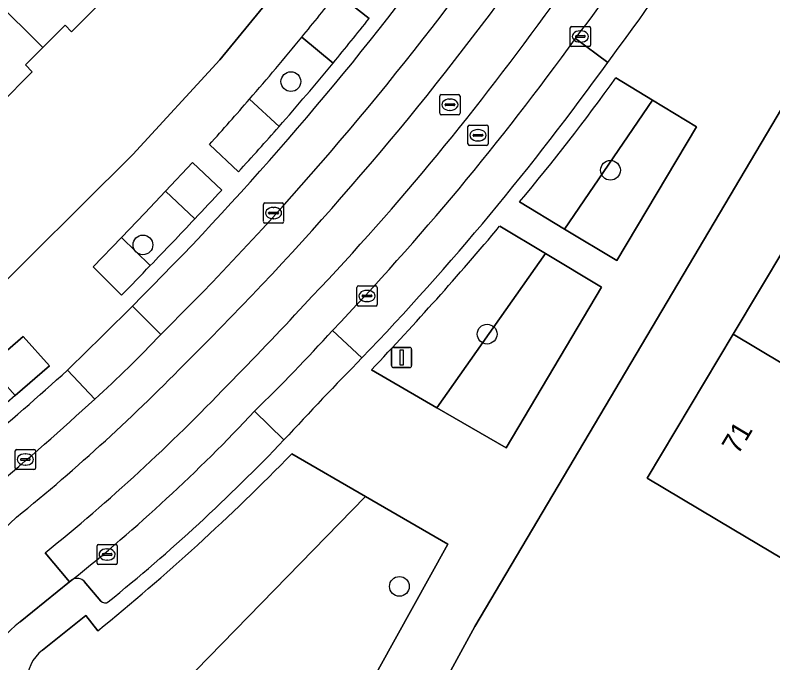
# Model space of a CAD drawing. Extents: x 161354 to 162026, y 386504 to 387460.
# Drawn here: x 161590.96 to 161628.46, y 386849.65 to 386881.71 of the extents above; entities that cross this region are included whole.
import ezdxf

# ---------------------------------------------------------------- set-up
doc = ezdxf.new("R2010")
doc.units = 0
for name, color, linetype in [('IMGEO_Boom', 7, 'Continuous'), ('IMGEO_Erf', 7, 'Continuous'), ('IMGEO_Groenvoorziening', 7, 'Continuous'), ('IMGEO_Kolk', 7, 'Continuous'), ('IMGEO_Lichtmast', 7, 'Continuous'), ('IMGEO_Pand', 7, 'Continuous'), ('IMGEO_Pand_nummerreeks', 7, 'Continuous'), ('IMGEO_Parkeervlak_open', 7, 'Continuous'), ('IMGEO_Rijbaan_lokaal_gesloten', 7, 'Continuous'), ('IMGEO_Rijbaan_lokaal_open', 7, 'Continuous'), ('IMGEO_Rioolput', 7, 'Continuous'), ('IMGEO_Voetpad_open', 7, 'Continuous')]:
    doc.layers.add(name, color=color, linetype=linetype)

msp = doc.modelspace()

# ---------------------------------------------------------------- linework, layer by layer
at = {"layer": 'IMGEO_Boom'}
for centre in [(161604.603, 386878.422), (161620.421, 386874.032), (161597.28, 386870.337), (161614.317, 386865.92), (161609.973, 386853.433)]:
    msp.add_circle(centre, 0.489, dxfattribs=at)
at = {"layer": 'IMGEO_Erf'}
for points in [[(161671.646, 386960.486), (161643.583, 386901.899), (161613.704, 386851.442), (161606.973, 386839.109)], [(161569.609, 386852.318), (161578.702, 386858.612), (161589.161, 386867.257), (161596.783, 386874.819), (161601.088, 386879.5), (161603.425, 386882.36)], [(161595.299, 386882.438), (161593.751, 386880.892), (161593.429, 386881.214), (161592.318, 386880.105), (161591.463, 386879.252), (161591.803, 386878.912), (161590.175, 386877.286), (161589.845, 386877.616), (161588.362, 386876.136), (161586.26, 386874.428), (161581.436, 386870.628), (161577.731, 386867.711), (161573.638, 386864.487), (161570.544, 386868.415)]]:
    msp.add_lwpolyline(points, dxfattribs=at)
msp.add_lwpolyline([(161638.85, 386867.408), (161636.771, 386863.927), (161637.887, 386863.26), (161639.65, 386862.207), (161640.508, 386861.694), (161637.7, 386856.996), (161633.379, 386859.578), (161630.103, 386854.096), (161626.533, 386856.23), (161622.241, 386858.795), (161626.502, 386865.924), (161630.405, 386872.455), (161634.697, 386869.89), (161638.25, 386867.767)], close=True, dxfattribs=at)
at = {"layer": 'IMGEO_Groenvoorziening'}
for points in [[(161608.476, 386881.546), (161606.897, 386882.798)], [(161606.695, 386879.341), (161605.139, 386880.614)], [(161605.139, 386880.614), (161606.695, 386879.341)], [(161622.501, 386877.502), (161620.685, 386878.607)], [(161602.562, 386877.557), (161604.02, 386876.197)], [(161604.02, 386876.197), (161602.562, 386877.557)], [(161615.92, 386872.464), (161618.153, 386871.12), (161622.501, 386877.502)], [(161600.57, 386875.301), (161602.012, 386873.959)], [(161599.736, 386874.415), (161598.4, 386872.996), (161599.846, 386871.623)], [(161601.185, 386873.054), (161599.736, 386874.415)], [(161599.846, 386871.623), (161598.4, 386872.996), (161597.373, 386871.905), (161596.22, 386870.709), (161597.641, 386869.311)], [(161617.2, 386869.907), (161614.937, 386871.262)], [(161596.22, 386870.709), (161594.824, 386869.259), (161596.225, 386867.855)], [(161597.641, 386869.311), (161596.22, 386870.709)], [(161608.589, 386864.153), (161611.83, 386862.274), (161617.2, 386869.907)], [(161608.296, 386857.89), (161604.653, 386860)], [(161592.106, 386847.418), (161595.4, 386844.642), (161608.296, 386857.89)], [(161612.37, 386855.53), (161608.296, 386857.89), (161595.4, 386844.642), (161601.279, 386839.687)], [(161603.88, 386840.185), (161612.37, 386855.53)], [(161595.051, 386851.235), (161594.448, 386851.986), (161592.31, 386850.27)]]:
    msp.add_lwpolyline(points, dxfattribs=at)
for points in [[(161624.678, 386876.178), (161622.501, 386877.502), (161618.153, 386871.12), (161620.743, 386869.56)], [(161619.984, 386868.24), (161617.2, 386869.907), (161611.83, 386862.274), (161615.258, 386860.287)], [(161591.352, 386865.81), (161589.649, 386864.332), (161590.952, 386862.874), (161592.659, 386864.358)]]:
    msp.add_lwpolyline(points, close=True, dxfattribs=at)
for centre, radius, start, end in [((161486.485, 386977.923), 153.453, 320.64443, 321.69126), ((161497.65, 386969.239), 141.324, 320.49727, 321.64643), ((161488.507, 386976.318), 150.872, 319.11045, 320.62889), ((161498.07, 386969.052), 140.882, 318.76852, 320.44741), ((161540.745, 386935.696), 98.232, 319.93212, 324.46787), ((161492.859, 386972.415), 145.027, 317.96167, 319.15069), ((161495.249, 386971.77), 144.794, 317.50569, 318.69552), ((161435.173, 387027.051), 226.44, 316.65433, 317.1502), ((161406.617, 387053.702), 265.5, 316.01225, 316.70172), ((161500.941, 386966.666), 148.65, 316.39958, 320.07374), ((161423.471, 387037.28), 241.969, 315.55748, 316.0384), ((161523.754, 386938.983), 113.062, 309.09477, 315.6868), ((161593.442, 386848.756), 1.891, 126.7741, 183.1106)]:
    msp.add_arc(centre, radius, start, end, dxfattribs=at)
at = {"layer": 'IMGEO_Kolk'}
for p, q in [((161618.432, 386880.227), (161618.432, 386881.079)), ((161618.507, 386881.153), (161619.359, 386881.153)), ((161618.92, 386880.933), (161618.945, 386880.933)), ((161619.433, 386881.079), (161619.433, 386880.227)), ((161618.691, 386880.647), (161618.691, 386880.659)), ((161619.129, 386880.61), (161618.731, 386880.61)), ((161618.734, 386880.696), (161619.132, 386880.696)), ((161619.175, 386880.659), (161619.175, 386880.647)), ((161619.359, 386880.153), (161618.507, 386880.153)), ((161618.943, 386880.373), (161618.918, 386880.373)), ((161603.244, 386871.487), (161603.244, 386872.339)), ((161603.319, 386872.413), (161604.171, 386872.413)), ((161603.732, 386872.193), (161603.757, 386872.193)), ((161604.245, 386872.339), (161604.245, 386871.487)), ((161603.503, 386871.907), (161603.503, 386871.919)), ((161603.941, 386871.87), (161603.543, 386871.87)), ((161603.546, 386871.956), (161603.944, 386871.956)), ((161603.987, 386871.919), (161603.987, 386871.907)), ((161603.755, 386871.633), (161603.73, 386871.633)), ((161604.171, 386871.413), (161603.319, 386871.413)), ((161607.873, 386867.382), (161607.873, 386868.234)), ((161607.948, 386868.308), (161608.8, 386868.308)), ((161608.361, 386868.088), (161608.386, 386868.088)), ((161608.874, 386868.234), (161608.874, 386867.382)), ((161608.132, 386867.802), (161608.132, 386867.814)), ((161608.57, 386867.765), (161608.172, 386867.765)), ((161608.175, 386867.851), (161608.573, 386867.851)), ((161608.616, 386867.814), (161608.616, 386867.802)), ((161608.8, 386867.308), (161607.948, 386867.308)), ((161608.384, 386867.528), (161608.359, 386867.528)), ((161591.035, 386860.214), (161591.887, 386860.214)), ((161590.96, 386859.288), (161590.96, 386860.14)), ((161591.448, 386859.994), (161591.473, 386859.994)), ((161591.961, 386860.14), (161591.961, 386859.288)), ((161591.219, 386859.708), (161591.219, 386859.72)), ((161591.657, 386859.671), (161591.259, 386859.671)), ((161591.262, 386859.757), (161591.66, 386859.757)), ((161591.471, 386859.434), (161591.446, 386859.434)), ((161591.703, 386859.72), (161591.703, 386859.708)), ((161591.887, 386859.214), (161591.035, 386859.214)), ((161595.009, 386854.585), (161595.009, 386855.437)), ((161595.084, 386855.511), (161595.936, 386855.511)), ((161596.01, 386855.437), (161596.01, 386854.585)), ((161595.268, 386855.005), (161595.268, 386855.017)), ((161595.706, 386854.968), (161595.308, 386854.968)), ((161595.311, 386855.054), (161595.709, 386855.054)), ((161595.497, 386855.291), (161595.522, 386855.291)), ((161595.752, 386855.017), (161595.752, 386855.005)), ((161595.52, 386854.731), (161595.495, 386854.731)), ((161595.936, 386854.511), (161595.084, 386854.511))]:
    msp.add_line(p, q, dxfattribs=at)
for points in [[(161618.432, 386880.227), (161618.432, 386881.079)], [(161618.507, 386881.153), (161619.359, 386881.153)], [(161619.433, 386881.079), (161619.433, 386880.227)], [(161619.359, 386880.153), (161618.507, 386880.153)], [(161603.244, 386871.487), (161603.244, 386872.339)], [(161603.319, 386872.413), (161604.171, 386872.413)], [(161604.245, 386872.339), (161604.245, 386871.487)], [(161604.171, 386871.413), (161603.319, 386871.413)], [(161607.873, 386867.382), (161607.873, 386868.234)], [(161607.948, 386868.308), (161608.8, 386868.308)], [(161608.874, 386868.234), (161608.874, 386867.382)], [(161608.8, 386867.308), (161607.948, 386867.308)], [(161591.035, 386860.214), (161591.887, 386860.214)], [(161590.96, 386859.288), (161590.96, 386860.14)], [(161591.961, 386860.14), (161591.961, 386859.288)], [(161591.887, 386859.214), (161591.035, 386859.214)], [(161595.009, 386854.585), (161595.009, 386855.437)], [(161595.084, 386855.511), (161595.936, 386855.511)], [(161596.01, 386855.437), (161596.01, 386854.585)], [(161595.936, 386854.511), (161595.084, 386854.511)]]:
    msp.add_lwpolyline(points, dxfattribs=at)
for centre, radius, start, end in [((161618.509, 386881.077), 0.0765, 91.552, 178.448), ((161618.509, 386881.077), 0.0765, 91.552, 178.448), ((161619.357, 386881.077), 0.0765, 1.552, 88.448), ((161619.357, 386881.077), 0.0765, 1.552, 88.448), ((161618.731, 386880.656), 0.0403, 85.8775, 175.7526), ((161618.728, 386880.646), 0.0366, 178.938, 274.7102), ((161619.132, 386880.653), 0.043, 264.8664, 352.4533), ((161619.136, 386880.658), 0.0386, 1.7309, 96.639), ((161618.509, 386880.229), 0.0765, 181.552, 268.448), ((161618.509, 386880.229), 0.0765, 181.552, 268.448), ((161619.357, 386880.229), 0.0765, 271.552, 358.448), ((161619.357, 386880.229), 0.0765, 271.552, 358.448), ((161603.321, 386872.337), 0.0765, 91.552, 178.448), ((161603.321, 386872.337), 0.0765, 91.552, 178.448), ((161604.169, 386872.337), 0.0765, 1.552, 88.448), ((161604.169, 386872.337), 0.0765, 1.552, 88.448), ((161603.543, 386871.916), 0.0403, 85.8775, 175.7526), ((161603.54, 386871.906), 0.0366, 178.938, 274.7102), ((161603.944, 386871.913), 0.043, 264.8664, 352.4533), ((161603.948, 386871.918), 0.0386, 1.7309, 96.639), ((161603.321, 386871.489), 0.0765, 181.552, 268.448), ((161603.321, 386871.489), 0.0765, 181.552, 268.448), ((161604.169, 386871.489), 0.0765, 271.552, 358.448), ((161604.169, 386871.489), 0.0765, 271.552, 358.448), ((161607.95, 386868.232), 0.0765, 91.552, 178.448), ((161607.95, 386868.232), 0.0765, 91.552, 178.448), ((161608.798, 386868.232), 0.0765, 1.552, 88.448), ((161608.798, 386868.232), 0.0765, 1.552, 88.448), ((161608.172, 386867.811), 0.0403, 85.8775, 175.7526), ((161608.169, 386867.801), 0.0366, 178.938, 274.7102), ((161608.573, 386867.808), 0.043, 264.8664, 352.4533), ((161608.577, 386867.813), 0.0386, 1.7309, 96.639), ((161607.95, 386867.384), 0.0765, 181.552, 268.448), ((161607.95, 386867.384), 0.0765, 181.552, 268.448), ((161608.798, 386867.384), 0.0765, 271.552, 358.448), ((161608.798, 386867.384), 0.0765, 271.552, 358.448), ((161591.037, 386860.138), 0.0765, 91.552, 178.448), ((161591.037, 386860.138), 0.0765, 91.552, 178.448), ((161591.885, 386860.138), 0.0765, 1.552, 88.448), ((161591.885, 386860.138), 0.0765, 1.552, 88.448), ((161591.259, 386859.717), 0.0403, 85.8775, 175.7526), ((161591.256, 386859.707), 0.0366, 178.938, 274.7102), ((161591.66, 386859.714), 0.043, 264.8664, 352.4533), ((161591.664, 386859.719), 0.0386, 1.7309, 96.639), ((161591.037, 386859.29), 0.0765, 181.552, 268.448), ((161591.037, 386859.29), 0.0765, 181.552, 268.448), ((161591.885, 386859.29), 0.0765, 271.552, 358.448), ((161591.885, 386859.29), 0.0765, 271.552, 358.448), ((161595.086, 386855.435), 0.0765, 91.552, 178.448), ((161595.086, 386855.435), 0.0765, 91.552, 178.448), ((161595.934, 386855.435), 0.0765, 1.552, 88.448), ((161595.934, 386855.435), 0.0765, 1.552, 88.448), ((161595.308, 386855.014), 0.0403, 85.8775, 175.7526), ((161595.305, 386855.004), 0.0366, 178.938, 274.7102), ((161595.709, 386855.011), 0.043, 264.8664, 352.4533), ((161595.713, 386855.016), 0.0386, 1.7309, 96.639), ((161595.086, 386854.587), 0.0765, 181.552, 268.448), ((161595.086, 386854.587), 0.0765, 181.552, 268.448), ((161595.934, 386854.587), 0.0765, 271.552, 358.448), ((161595.934, 386854.587), 0.0765, 271.552, 358.448)]:
    msp.add_arc(centre, radius, start, end, dxfattribs=at)
for centre, major_axis, ratio, start_param, end_param in [((161618.919, 386880.653), (-0.387, 0.002), 0.722429, 4.712389, 7.853982), ((161618.944, 386880.653), (-0.39, 0.002), 0.717154, 1.570796, 4.712389), ((161603.731, 386871.913), (-0.387, 0.002), 0.722429, 4.712389, 7.853982), ((161603.756, 386871.913), (-0.39, 0.002), 0.717154, 1.570796, 4.712389), ((161608.36, 386867.808), (-0.387, 0.002), 0.722429, 4.712389, 7.853982), ((161608.385, 386867.808), (-0.39, 0.002), 0.717154, 1.570796, 4.712389), ((161591.447, 386859.714), (-0.387, 0.002), 0.722429, 4.712389, 7.853982), ((161591.472, 386859.714), (-0.39, 0.002), 0.717154, 1.570796, 4.712389), ((161595.496, 386855.011), (-0.387, 0.002), 0.722429, 4.712389, 7.853982), ((161595.521, 386855.011), (-0.39, 0.002), 0.717154, 1.570796, 4.712389)]:
    msp.add_ellipse(centre, major_axis=major_axis, ratio=ratio, start_param=start_param, end_param=end_param, dxfattribs=at)
at = {"layer": 'IMGEO_Lichtmast'}
for p, q in [((161609.587, 386864.363), (161609.587, 386865.163)), ((161609.587, 386865.163), (161609.587, 386864.363)), ((161609.687, 386865.263), (161610.477, 386865.263)), ((161610.477, 386865.263), (161609.687, 386865.263)), ((161610.577, 386865.163), (161610.577, 386864.363)), ((161610.577, 386864.363), (161610.577, 386865.163)), ((161610.477, 386864.263), (161609.687, 386864.263)), ((161609.687, 386864.263), (161610.477, 386864.263))]:
    msp.add_line(p, q, dxfattribs=at)
msp.add_lwpolyline([(161610.007, 386865.138), (161610.157, 386865.138), (161610.157, 386864.388), (161610.007, 386864.388), (161610.007, 386865.138)], dxfattribs=at)
for centre, start, end in [((161609.687, 386865.163), 90, 180), ((161609.687, 386865.163), 90, 180), ((161610.477, 386865.163), 0, 90), ((161610.477, 386865.163), 360, 90), ((161609.687, 386864.363), 180, 270), ((161609.687, 386864.363), 180, 270), ((161610.477, 386864.363), 270, 0), ((161610.477, 386864.363), 270, 0)]:
    msp.add_arc(centre, 0.1, start, end, dxfattribs=at)
at = {"layer": 'IMGEO_Pand'}
for points in [[(161588.4, 386890.544), (161587.794, 386891.147), (161584.729, 386888.087), (161585.333, 386887.482), (161585.12, 386887.27), (161592.318, 386880.105), (161593.429, 386881.214), (161593.751, 386880.892), (161595.299, 386882.438), (161594.967, 386882.771), (161595.588, 386883.391)], [(161585.12, 386887.27), (161585.333, 386887.482), (161584.729, 386888.087), (161584.465, 386888.352), (161582.369, 386886.259), (161581.264, 386887.739), (161581.178, 386887.855), (161581.057, 386888.016), (161579.741, 386886.883), (161588.362, 386876.136), (161589.845, 386877.616), (161590.175, 386877.286), (161591.803, 386878.912), (161591.463, 386879.252), (161592.318, 386880.105)], [(161638.85, 386867.408), (161638.25, 386867.767), (161634.697, 386869.89), (161630.405, 386872.455), (161626.502, 386865.924), (161634.037, 386861.419), (161634.242, 386861.762), (161636.267, 386860.551), (161637.887, 386863.26), (161636.771, 386863.927)], [(161626.502, 386865.924), (161622.241, 386858.795), (161626.533, 386856.23), (161630.103, 386854.096), (161633.379, 386859.578), (161637.7, 386856.996), (161640.508, 386861.694), (161639.65, 386862.207), (161637.887, 386863.26), (161636.267, 386860.551), (161634.242, 386861.762), (161634.037, 386861.419)]]:
    msp.add_lwpolyline(points, close=True, dxfattribs=at)
at = {"layer": 'IMGEO_Parkeervlak_open'}
for points in [[(161620.285, 386879.373), (161618.686, 386880.551)], [(161596.765, 386867.31), (161598.171, 386865.907)], [(161606.662, 386866.106), (161608.121, 386864.741)], [(161594.894, 386862.697), (161593.547, 386864.138)], [(161604.258, 386860.683), (161602.81, 386862.106)], [(161594.38, 386853.669), (161595.198, 386852.704)]]:
    msp.add_lwpolyline(points, dxfattribs=at)
for centre, radius, start, end in [((161486.104, 386978.178), 156.645, 314.94665, 331.47035), ((161488.936, 386975.928), 155.038, 314.79473, 331.93275), ((161508.829, 386959.769), 135.44, 316.24749, 324.2046), ((161511.547, 386957.398), 133.835, 316.18586, 324.33871), ((161483.231, 386986.143), 164.483, 310.08932, 312.11978), ((161502.254, 386963.483), 136.894, 309.79131, 312.5886), ((161540.301, 386920.693), 85.673, 308.63223, 316.8551), ((161538.999, 386922.763), 90.07, 308.90237, 316.42986), ((161594.02, 386853.334), 0.492, 42.9061, 118.1065), ((161595.401, 386852.896), 0.279, 223.5213, 305.524)]:
    msp.add_arc(centre, radius, start, end, dxfattribs=at)
at = {"layer": 'IMGEO_Rijbaan_lokaal_gesloten'}
msp.add_lwpolyline([(161592.446, 386855.1), (161593.649, 386853.657), (161593.788, 386853.768)], dxfattribs=at)
for centre, radius, start, end in [((161488.936, 386975.928), 155.038, 314.79473, 331.93275), ((161489.991, 386975.192), 155.639, 314.76332, 332.01003), ((161518.961, 386955.119), 122.624, 323.2265, 326.34491), ((161545.338, 386936.322), 92.143, 322.75185, 327.03221), ((161508.13, 386960.262), 134.399, 316.27937, 324.2346), ((161508.829, 386959.769), 135.44, 316.24749, 324.2046), ((161504.234, 386960.101), 137.133, 315.15776, 317.45318), ((161556.66, 386905.007), 57.026, 312.1032, 316.7133), ((161540.117, 386926.334), 89.753, 314.30705, 317.8526), ((161527.501, 386934.87), 100.611, 309.15505, 315.76635), ((161533.557, 386928.157), 93.836, 308.87113, 316.36221), ((161502.254, 386963.483), 136.894, 309.79131, 312.5886), ((161540.301, 386920.693), 85.673, 308.63223, 316.8551), ((161538.721, 386912.606), 76.45, 302.3682, 313.17373)]:
    msp.add_arc(centre, radius, start, end, dxfattribs=at)
at = {"layer": 'IMGEO_Rijbaan_lokaal_open'}
for points in [[(161618.686, 386880.551), (161620.285, 386879.373)], [(161598.171, 386865.907), (161596.765, 386867.31)], [(161608.121, 386864.741), (161606.662, 386866.106)], [(161593.547, 386864.138), (161594.894, 386862.697)], [(161602.81, 386862.106), (161604.258, 386860.683)], [(161591.201, 386851.673), (161593.649, 386853.657), (161592.446, 386855.1)]]:
    msp.add_lwpolyline(points, dxfattribs=at)
for centre, radius, start, end in [((161489.991, 386975.192), 155.639, 314.76332, 332.01003), ((161518.961, 386955.119), 122.624, 323.2265, 326.34491), ((161545.338, 386936.322), 92.143, 322.75185, 327.03221), ((161530.465, 386946.83), 112.33, 323.09255, 326.65596), ((161508.13, 386960.262), 134.399, 316.27937, 324.2346), ((161252.076, 387213.779), 488.724, 314.32268, 314.85242), ((161504.234, 386960.101), 137.133, 315.15776, 317.45318), ((161556.66, 386905.007), 57.026, 312.1032, 316.7133), ((161540.117, 386926.334), 89.753, 314.30705, 317.8526), ((161527.501, 386934.87), 100.611, 309.15505, 315.76635), ((161734.171, 386740.881), 176.72, 135.50194, 137.31851), ((161533.557, 386928.157), 93.836, 308.87113, 316.36221), ((161538.721, 386912.606), 76.45, 302.3682, 313.17373), ((161594.296, 386847.605), 5.112, 127.2648, 180.97)]:
    msp.add_arc(centre, radius, start, end, dxfattribs=at)
at = {"layer": 'IMGEO_Rioolput'}
for p, q in [((161611.973, 386876.85), (161611.973, 386877.702)), ((161612.048, 386877.776), (161612.9, 386877.776)), ((161612.461, 386877.556), (161612.486, 386877.556)), ((161612.974, 386877.702), (161612.974, 386876.85)), ((161612.232, 386877.27), (161612.232, 386877.282)), ((161612.67, 386877.233), (161612.272, 386877.233)), ((161612.275, 386877.319), (161612.673, 386877.319)), ((161612.716, 386877.282), (161612.716, 386877.27)), ((161612.9, 386876.776), (161612.048, 386876.776)), ((161612.484, 386876.996), (161612.459, 386876.996)), ((161613.364, 386875.339), (161613.364, 386876.191)), ((161613.439, 386876.265), (161614.291, 386876.265)), ((161613.852, 386876.045), (161613.877, 386876.045)), ((161614.365, 386876.191), (161614.365, 386875.339)), ((161613.623, 386875.759), (161613.623, 386875.771)), ((161614.061, 386875.722), (161613.663, 386875.722)), ((161613.666, 386875.808), (161614.064, 386875.808)), ((161614.107, 386875.771), (161614.107, 386875.759)), ((161614.291, 386875.265), (161613.439, 386875.265)), ((161613.875, 386875.485), (161613.85, 386875.485))]:
    msp.add_line(p, q, dxfattribs=at)
for points in [[(161611.973, 386876.85), (161611.973, 386877.702)], [(161612.048, 386877.776), (161612.9, 386877.776)], [(161612.974, 386877.702), (161612.974, 386876.85)], [(161612.9, 386876.776), (161612.048, 386876.776)], [(161613.364, 386875.339), (161613.364, 386876.191)], [(161613.439, 386876.265), (161614.291, 386876.265)], [(161614.365, 386876.191), (161614.365, 386875.339)], [(161614.291, 386875.265), (161613.439, 386875.265)]]:
    msp.add_lwpolyline(points, dxfattribs=at)
for centre, radius, start, end in [((161612.05, 386877.7), 0.0765, 91.552, 178.448), ((161612.05, 386877.7), 0.0765, 91.552, 178.448), ((161612.898, 386877.7), 0.0765, 1.552, 88.448), ((161612.898, 386877.7), 0.0765, 1.552, 88.448), ((161612.272, 386877.279), 0.0403, 85.8775, 175.7526), ((161612.269, 386877.269), 0.0366, 178.938, 274.7102), ((161612.673, 386877.276), 0.043, 264.8664, 352.4533), ((161612.677, 386877.281), 0.0386, 1.7309, 96.639), ((161612.05, 386876.852), 0.0765, 181.552, 268.448), ((161612.05, 386876.852), 0.0765, 181.552, 268.448), ((161612.898, 386876.852), 0.0765, 271.552, 358.448), ((161612.898, 386876.852), 0.0765, 271.552, 358.448), ((161613.441, 386876.189), 0.0765, 91.552, 178.448), ((161613.441, 386876.189), 0.0765, 91.552, 178.448), ((161614.289, 386876.189), 0.0765, 1.552, 88.448), ((161614.289, 386876.189), 0.0765, 1.552, 88.448), ((161613.663, 386875.768), 0.0403, 85.8775, 175.7526), ((161613.66, 386875.758), 0.0366, 178.938, 274.7102), ((161614.064, 386875.765), 0.043, 264.8664, 352.4533), ((161614.068, 386875.77), 0.0386, 1.7309, 96.639), ((161613.441, 386875.341), 0.0765, 181.552, 268.448), ((161613.441, 386875.341), 0.0765, 181.552, 268.448), ((161614.289, 386875.341), 0.0765, 271.552, 358.448), ((161614.289, 386875.341), 0.0765, 271.552, 358.448)]:
    msp.add_arc(centre, radius, start, end, dxfattribs=at)
for centre, major_axis, ratio, start_param, end_param in [((161612.46, 386877.276), (-0.387, 0.002), 0.722429, 4.712389, 7.853982), ((161612.485, 386877.276), (-0.39, 0.002), 0.717154, 1.570796, 4.712389), ((161613.851, 386875.765), (-0.387, 0.002), 0.722429, 4.712389, 7.853982), ((161613.876, 386875.765), (-0.39, 0.002), 0.717154, 1.570796, 4.712389)]:
    msp.add_ellipse(centre, major_axis=major_axis, ratio=ratio, start_param=start_param, end_param=end_param, dxfattribs=at)
at = {"layer": 'IMGEO_Voetpad_open'}
for points in [[(161606.973, 386839.109), (161613.704, 386851.442), (161643.583, 386901.899), (161671.646, 386960.486)], [(161626.684, 386914.559), (161624.541, 386915.869), (161621.155, 386910.96), (161617.812, 386904.79), (161613.199, 386897.541), (161609.426, 386892.17), (161605.511, 386887.3), (161602.205, 386883.499), (161603.425, 386882.36), (161601.088, 386879.5), (161596.783, 386874.819), (161589.161, 386867.257), (161578.702, 386858.612), (161569.609, 386852.318), (161562.581, 386848.097), (161561.221, 386847.589), (161545.191, 386839.884), (161543.789, 386836.438), (161541.337, 386835.451), (161537.295, 386833.825), (161536.546, 386833.523), (161529.161, 386831.19), (161515.819, 386828.343), (161514.452, 386828.372)], [(161606.897, 386882.798), (161608.476, 386881.546)], [(161620.685, 386878.607), (161622.501, 386877.502), (161624.678, 386876.178), (161620.743, 386869.56), (161618.153, 386871.12), (161615.92, 386872.464)], [(161602.012, 386873.959), (161600.57, 386875.301)], [(161598.4, 386872.996), (161599.736, 386874.415), (161601.185, 386873.054)], [(161596.225, 386867.855), (161594.824, 386869.259), (161596.22, 386870.709), (161597.373, 386871.905), (161598.4, 386872.996)], [(161614.937, 386871.262), (161617.2, 386869.907), (161619.984, 386868.24), (161615.258, 386860.287), (161611.83, 386862.274), (161608.589, 386864.153)], [(161604.653, 386860), (161608.296, 386857.89), (161612.37, 386855.53), (161603.88, 386840.185)], [(161593.788, 386853.768), (161593.649, 386853.657), (161591.201, 386851.673)], [(161595.198, 386852.704), (161594.38, 386853.669)], [(161592.31, 386850.27), (161594.448, 386851.986), (161595.051, 386851.235)]]:
    msp.add_lwpolyline(points, dxfattribs=at)
msp.add_lwpolyline([(161591.352, 386865.81), (161592.659, 386864.358), (161590.952, 386862.874), (161588.881, 386861.074), (161587.592, 386862.547), (161589.649, 386864.332)], close=True, dxfattribs=at)
for centre, radius, start, end in [((161486.104, 386978.178), 156.645, 314.94665, 331.47035), ((161530.465, 386946.83), 112.33, 323.09255, 326.65596), ((161486.485, 386977.923), 153.453, 320.64443, 321.69126), ((161497.65, 386969.239), 141.324, 320.49727, 321.64643), ((161488.507, 386976.318), 150.872, 319.11045, 320.62889), ((161498.07, 386969.052), 140.882, 318.76852, 320.44741), ((161511.547, 386957.398), 133.835, 316.18586, 324.33871), ((161540.745, 386935.696), 98.232, 319.93212, 324.46787), ((161492.859, 386972.415), 145.027, 317.96167, 319.15069), ((161495.249, 386971.77), 144.794, 317.50569, 318.69552), ((161435.173, 387027.051), 226.44, 316.65433, 317.1502), ((161406.617, 387053.702), 265.5, 316.01225, 316.70172), ((161500.941, 386966.666), 148.65, 316.39958, 320.07374), ((161423.471, 387037.28), 241.969, 315.55748, 316.0384), ((161252.076, 387213.779), 488.724, 314.32268, 314.85242), ((161734.171, 386740.881), 176.72, 135.50194, 137.31851), ((161483.231, 386986.143), 164.483, 310.08932, 312.11978), ((161538.999, 386922.763), 90.07, 308.90237, 316.42986), ((161523.754, 386938.983), 113.062, 309.09477, 315.6868), ((161594.02, 386853.334), 0.492, 42.9061, 118.1065), ((161595.401, 386852.896), 0.279, 223.5213, 305.524), ((161594.296, 386847.605), 5.112, 127.2648, 180.97), ((161593.442, 386848.756), 1.891, 126.7741, 183.1106)]:
    msp.add_arc(centre, radius, start, end, dxfattribs=at)

# ---------------------------------------------------------------- texts
at = {"layer": 'IMGEO_Pand_nummerreeks'}
msp.add_text('71', height=1, rotation=59.135, dxfattribs=at).set_placement((161626.731, 386859.914))

doc.saveas('drawing.dxf')
